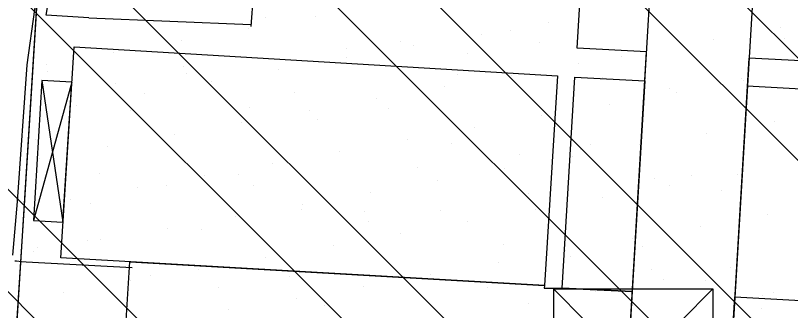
# Model space of a CAD drawing. Extents: x 417995 to 421451, y 4454518 to 4458015.
# Drawn here: x 420558.9 to 420728.9, y 4455671.2 to 4455736 of the extents above; entities that cross this region are included whole.
import ezdxf

# ---------------------------------------------------------------- set-up
doc = ezdxf.new("R2010")
doc.units = 0
for name, color, linetype in [('ADAKENARI', 7, 'Continuous'), ('B_Sundurma', 7, 'Continuous'), ('B_Teras', 7, 'Continuous'), ('B_Ticari', 7, 'Continuous'), ('PL_AYA_FUAR', 7, 'Continuous'), ('SEMBOL_FAT', 7, 'Continuous'), ('SN_TR_SIVILASMA', 7, 'Continuous'), ('TRFAT_PARKALANI', 7, 'Continuous'), ('Yol_Kaldirim_kenari_bordurtasi', 7, 'Continuous'), ('Yol_Sose', 7, 'Continuous')]:
    doc.layers.add(name, color=color, linetype=linetype)

msp = doc.modelspace()

# ---------------------------------------------------------------- linework, layer by layer
at = {"layer": 'ADAKENARI'}
for p, q in [((420561.03, 4455696.59), (420563.93, 4455742.84)), ((420545.42, 4455447.04), (420561.03, 4455696.59))]:
    msp.add_line(p, q, dxfattribs=at)
at = {"layer": 'B_Sundurma'}
for p, q in [((420571.28, 4455721.37), (420562.86, 4455691.02)), ((420564.7, 4455721.7), (420569.34, 4455690.65))]:
    msp.add_line(p, q, dxfattribs=at)
msp.add_lwpolyline([(420571.28, 4455721.37), (420564.7, 4455721.7), (420562.86, 4455691.02), (420569.34, 4455690.65)], close=True, dxfattribs=at)
at = {"layer": 'B_Teras'}
msp.add_lwpolyline([(420707.23, 4455759.46), (420714.33, 4455759.07), (420714.33, 4455758.9), (420721.68, 4455758.64), (420713.06, 4455614.09), (420690.62, 4455615.29), (420699.18, 4455759.77)], close=True, dxfattribs=at)
at = {"layer": 'B_Ticari'}
for points in [[(420697.3, 4455727.99), (420682.12, 4455728.78), (420684.01, 4455760.64), (420692.15, 4455760.19), (420699.18, 4455759.77), (420707.23, 4455759.46), (420714.33, 4455758.9), (420721.68, 4455758.64), (420729.13, 4455758.34), (420737.12, 4455757.88), (420735.52, 4455725.84), (420719.77, 4455726.58), (420713.06, 4455614.09), (420690.62, 4455615.29)], [(420677.75, 4455722.72), (420674.94, 4455676.71), (420568.85, 4455682.8), (420571.77, 4455729.1)], [(420694.18, 4455675.38), (420678.8, 4455676.16), (420681.57, 4455722.42), (420696.92, 4455721.63)], [(420716.65, 4455674.22), (420732.46, 4455673.36), (420735.13, 4455719.62), (420719.41, 4455720.5)], [(420583.1, 4455667.91), (420583.98, 4455681.93), (420674.94, 4455676.71), (420674.88, 4455676.17), (420678.8, 4455676.16), (420694.18, 4455675.38), (420693.36, 4455661.45), (420678.08, 4455662.21), (420674.2, 4455662.46)], [(420842.37, 4455666.87), (420847.18, 4455666.59), (420846.52, 4455652.34), (420841.42, 4455652.63), (420735.55, 4455659.01), (420731.47, 4455659.04), (420715.8, 4455660.04), (420716.65, 4455674.22), (420732.46, 4455673.36), (420736.15, 4455673.3), (420736.13, 4455672.99)], [(420842.37, 4455666.87), (420847.18, 4455666.59), (420846.52, 4455652.34), (420841.42, 4455652.63), (420735.55, 4455659.01), (420731.47, 4455659.04), (420715.8, 4455660.04), (420716.65, 4455674.22), (420732.46, 4455673.36), (420736.15, 4455673.3), (420736.13, 4455672.99)]]:
    msp.add_lwpolyline(points, close=True, dxfattribs=at)
at = {"layer": 'PL_AYA_FUAR'}
msp.add_lwpolyline([(420545.42, 4455447.04), (420563.93, 4455742.84), (420564.49, 4455748.45), (420565.48, 4455754), (420566.88, 4455759.47), (420568.69, 4455764.8), (420570.9, 4455769.99), (420573.49, 4455775), (420576.46, 4455779.79), (420579.77, 4455784.35), (420583.42, 4455788.65), (420587.39, 4455792.66), (420591.64, 4455796.35), (420596.17, 4455799.72), (420600.93, 4455802.74), (420701.58, 4455861.23), (420708.62, 4455863.92), (420715.79, 4455864.57), (420723.78, 4455862.78), (420730.13, 4455859.19), (420735, 4455853.4), (420771.9, 4455797.51), (420787.06, 4455778.4), (420884.04, 4455668.02)], dxfattribs=at)
at = {"layer": 'SEMBOL_FAT'}
for p, q in [((420676.88, 4455675.97), (420711.88, 4455675.97)), ((420676.88, 4455675.97), (420676.88, 4455640.97)), ((420676.88, 4455675.97), (420684.01, 4455668.83)), ((420704.74, 4455668.83), (420711.88, 4455675.97)), ((420711.88, 4455675.97), (420711.88, 4455640.97))]:
    msp.add_line(p, q, dxfattribs=at)
at = {"layer": 'SN_TR_SIVILASMA'}
for p, q in [((421268.38, 4455188.77), (420123.47, 4456333.68)), ((421268.15, 4455166.56), (420116.87, 4456317.84)), ((421267.69, 4455122.12), (420103.66, 4456286.14)), ((421267.46, 4455099.9), (420097.06, 4456270.29)), ((421266.99, 4455055.46), (420083.86, 4456238.6)), ((421266.76, 4455033.24), (420079.94, 4456220.06)), ((421255.58, 4454999.52), (420079.94, 4456175.16)), ((421232.89, 4454999.76), (420079.94, 4456152.71))]:
    msp.add_line(p, q, dxfattribs=at)
at = {"layer": 'TRFAT_PARKALANI'}
for p, q in [((420613.81, 4455735.48), (420613.81, 4455735.48)), ((420624.82, 4455735.66), (420624.82, 4455735.66)), ((420675.8, 4455734.49), (420675.8, 4455734.49)), ((420726.77, 4455733.33), (420726.77, 4455733.33)), ((420610.05, 4455733.06), (420610.05, 4455733.06)), ((420661.02, 4455731.89), (420661.02, 4455731.89)), ((420667.4, 4455732.71), (420667.4, 4455732.71)), ((420595.28, 4455730.45), (420595.28, 4455730.45)), ((420643.35, 4455730.27), (420643.35, 4455730.27)), ((420673.77, 4455729.99), (420673.77, 4455729.99)), ((420712, 4455730.72), (420712, 4455730.72)), ((420727.58, 4455730.99), (420727.58, 4455730.99)), ((420631.56, 4455728.75), (420631.56, 4455728.75)), ((420646.25, 4455729.29), (420646.25, 4455729.29)), ((420580.5, 4455727.85), (420580.5, 4455727.85)), ((420631.48, 4455726.68), (420631.48, 4455726.68)), ((420658.13, 4455727.67), (420658.13, 4455727.67)), ((420691.74, 4455727.03), (420691.74, 4455727.03)), ((420697.23, 4455728.12), (420697.23, 4455728.12)), ((420565.73, 4455725.24), (420565.73, 4455725.24)), ((420595.72, 4455724.79), (420595.72, 4455724.79)), ((420682.46, 4455725.51), (420682.46, 4455725.51)), ((420566.02, 4455723.6), (420566.02, 4455723.6)), ((420596.43, 4455723.31), (420596.43, 4455723.31)), ((420616.71, 4455724.08), (420616.71, 4455724.08)), ((420655.91, 4455723.07), (420655.91, 4455723.07)), ((420601.94, 4455721.47), (420601.94, 4455721.47)), ((420667.69, 4455722.91), (420667.69, 4455722.91)), ((420687.67, 4455722.46), (420687.67, 4455722.46)), ((420718.08, 4455722.17), (420718.08, 4455722.17)), ((420718.66, 4455721.74), (420718.66, 4455721.74)), ((420580.79, 4455720.99), (420580.79, 4455720.99)), ((420652.91, 4455720.31), (420652.91, 4455720.31)), ((420702.44, 4455719.85), (420702.44, 4455719.85)), ((420587.16, 4455718.87), (420587.16, 4455718.87)), ((420620.07, 4455719.11), (420620.07, 4455719.11)), ((420703.89, 4455719.14), (420703.89, 4455719.14)), ((420572.39, 4455716.26), (420572.39, 4455716.26)), ((420638.14, 4455717.7), (420638.14, 4455717.7)), ((420689.12, 4455716.54), (420689.12, 4455716.54)), ((420584.23, 4455715.14), (420584.23, 4455715.14)), ((420610.34, 4455715.79), (420610.34, 4455715.79)), ((420623.37, 4455715.1), (420623.37, 4455715.1)), ((420640.75, 4455715.5), (420640.75, 4455715.5)), ((420625.11, 4455713.18), (420625.11, 4455713.18)), ((420674.35, 4455713.93), (420674.35, 4455713.93)), ((420608.6, 4455712.49), (420608.6, 4455712.49)), ((420659.57, 4455711.33), (420659.57, 4455711.33)), ((420725.32, 4455712.76), (420725.32, 4455712.76)), ((420593.82, 4455709.89), (420593.82, 4455709.89)), ((420710.55, 4455710.16), (420710.55, 4455710.16)), ((420718.69, 4455710.48), (420718.69, 4455710.48)), ((420563.42, 4455708.83), (420563.42, 4455708.83)), ((420644.8, 4455708.72), (420644.8, 4455708.72)), ((420654.65, 4455707.97), (420654.65, 4455707.97)), ((420579.05, 4455707.28), (420579.05, 4455707.28)), ((420630.03, 4455706.12), (420630.03, 4455706.12)), ((420682.85, 4455706.52), (420682.85, 4455706.52)), ((420685.07, 4455707.69), (420685.07, 4455707.69)), ((420695.78, 4455707.56), (420695.78, 4455707.56)), ((420564.28, 4455704.68), (420564.28, 4455704.68)), ((420669.43, 4455705.37), (420669.43, 4455705.37)), ((420681.01, 4455704.95), (420681.01, 4455704.95)), ((420615.26, 4455703.51), (420615.26, 4455703.51)), ((420577.32, 4455701.3), (420577.32, 4455701.3)), ((420607.73, 4455701.01), (420607.73, 4455701.01)), ((420647.01, 4455702.55), (420647.01, 4455702.55)), ((420666.23, 4455702.35), (420666.23, 4455702.35)), ((420717.21, 4455701.18), (420717.21, 4455701.18)), ((420600.49, 4455700.91), (420600.49, 4455700.91)), ((420651.46, 4455699.74), (420651.46, 4455699.74)), ((420698.97, 4455700.16), (420698.97, 4455700.16)), ((420707.2, 4455700.84), (420707.2, 4455700.84)), ((420585.71, 4455698.3), (420585.71, 4455698.3)), ((420592.09, 4455698.69), (420592.09, 4455698.69)), ((420611.18, 4455698.59), (420611.18, 4455698.59)), ((420702.44, 4455698.58), (420702.44, 4455698.58)), ((420636.69, 4455697.14), (420636.69, 4455697.14)), ((420671.36, 4455696.87), (420671.36, 4455696.87)), ((420687.67, 4455695.97), (420687.67, 4455695.97)), ((420713.74, 4455697.55), (420713.74, 4455697.55)), ((420570.94, 4455695.7), (420570.94, 4455695.7)), ((420575.34, 4455694.63), (420575.34, 4455694.63)), ((420621.92, 4455694.53), (420621.92, 4455694.53)), ((420621.64, 4455693.48), (420621.64, 4455693.48)), ((420635.52, 4455692.91), (420635.52, 4455692.91)), ((420652.05, 4455693.2), (420652.05, 4455693.2)), ((420672.89, 4455693.37), (420672.89, 4455693.37)), ((420607.15, 4455691.93), (420607.15, 4455691.93)), ((420636.41, 4455690.88), (420636.41, 4455690.88)), ((420723.87, 4455692.2), (420723.87, 4455692.2)), ((420592.37, 4455689.32), (420592.37, 4455689.32)), ((420658.12, 4455690.76), (420658.12, 4455690.76)), ((420709.1, 4455689.6), (420709.1, 4455689.6)), ((420599.68, 4455688.95), (420599.68, 4455688.95)), ((420643.35, 4455688.16), (420643.35, 4455688.16)), ((420574.72, 4455686.53), (420574.72, 4455686.53)), ((420577.6, 4455686.72), (420577.6, 4455686.72)), ((420665.95, 4455685.67), (420665.95, 4455685.67)), ((420694.33, 4455686.99), (420694.33, 4455686.99)), ((420562.83, 4455684.11), (420562.83, 4455684.11)), ((420563.85, 4455684.99), (420563.85, 4455684.99)), ((420628.58, 4455685.55), (420628.58, 4455685.55)), ((420679.56, 4455684.39), (420679.56, 4455684.39)), ((420696.37, 4455685.38), (420696.37, 4455685.38)), ((420613.81, 4455682.95), (420613.81, 4455682.95)), ((420680.72, 4455683.07), (420680.72, 4455683.07)), ((420664.78, 4455681.78), (420664.78, 4455681.78)), ((420715.76, 4455680.62), (420715.76, 4455680.62)), ((420588.62, 4455679), (420588.62, 4455679)), ((420599.03, 4455680.34), (420599.03, 4455680.34)), ((420650.01, 4455679.18), (420650.01, 4455679.18)), ((420698.3, 4455680.32), (420698.3, 4455680.32)), ((420584.26, 4455677.74), (420584.26, 4455677.74)), ((420619.03, 4455678.71), (420619.03, 4455678.71)), ((420700.99, 4455678.01), (420700.99, 4455678.01)), ((420710.27, 4455677.86), (420710.27, 4455677.86)), ((420603.39, 4455676.39), (420603.39, 4455676.39)), ((420635.24, 4455676.57), (420635.24, 4455676.57)), ((420662.47, 4455676.36), (420662.47, 4455676.36)), ((420569.49, 4455675.13), (420569.49, 4455675.13)), ((420620.47, 4455673.97), (420620.47, 4455673.97)), ((420686.22, 4455675.41), (420686.22, 4455675.41)), ((420722.65, 4455674.64), (420722.65, 4455674.64)), ((420725.04, 4455675.25), (420725.04, 4455675.25)), ((420626.63, 4455672.39), (420626.63, 4455672.39)), ((420671.44, 4455672.8), (420671.44, 4455672.8)), ((420605.69, 4455671.36), (420605.69, 4455671.36)), ((420722.42, 4455671.64), (420722.42, 4455671.64))]:
    msp.add_line(p, q, dxfattribs=at)
at = {"layer": 'Yol_Kaldirim_kenari_bordurtasi'}
for points in [[(420575.04, 4455735.47), (420565.68, 4455736.02), (420567.19, 4455745.02), (420568.7, 4455751.51), (420570.38, 4455756.73), (420572.94, 4455763.44), (420575.68, 4455770.16), (420577.97, 4455774.55), (420580.92, 4455779.55), (420583.86, 4455783.48), (420588.27, 4455788.45), (420592.97, 4455794.07), (420602.45, 4455787.64), (420614.94, 4455779.42), (420626.8, 4455771.83), (420639.34, 4455763.61), (420655.33, 4455753.52), (420653.57, 4455748.07), (420652.34, 4455742.15), (420651.56, 4455738.28), (420639.55, 4455738.58), (420618.39, 4455740.03), (420611.03, 4455740.52), (420610.52, 4455733.57)], [(420575.04, 4455735.47), (420610.55, 4455733.97)]]:
    msp.add_lwpolyline(points, dxfattribs=at)
at = {"layer": 'Yol_Sose'}
for points in [[(420558.37, 4455683.41), (420559.37, 4455695.18), (420561.47, 4455725.17), (420563.18, 4455737.32), (420564.42, 4455743.86), (420565.4, 4455748.5), (420566.24, 4455751.64), (420568.75, 4455759.29), (420572.69, 4455769.31), (420575.17, 4455774.75), (420577.41, 4455778.84), (420579.02, 4455781.49), (420581.79, 4455785.05), (420586.5, 4455790.41), (420590.45, 4455794.72), (420594.17, 4455798.57), (420598.68, 4455802.8), (420608.38, 4455809.97)], [(420584.49, 4455680.58), (420561.3, 4455681.85), (420560.29, 4455681.91), (420559.16, 4455682.04), (420558.81, 4455682.09)]]:
    msp.add_lwpolyline(points, dxfattribs=at)

doc.saveas('drawing.dxf')
